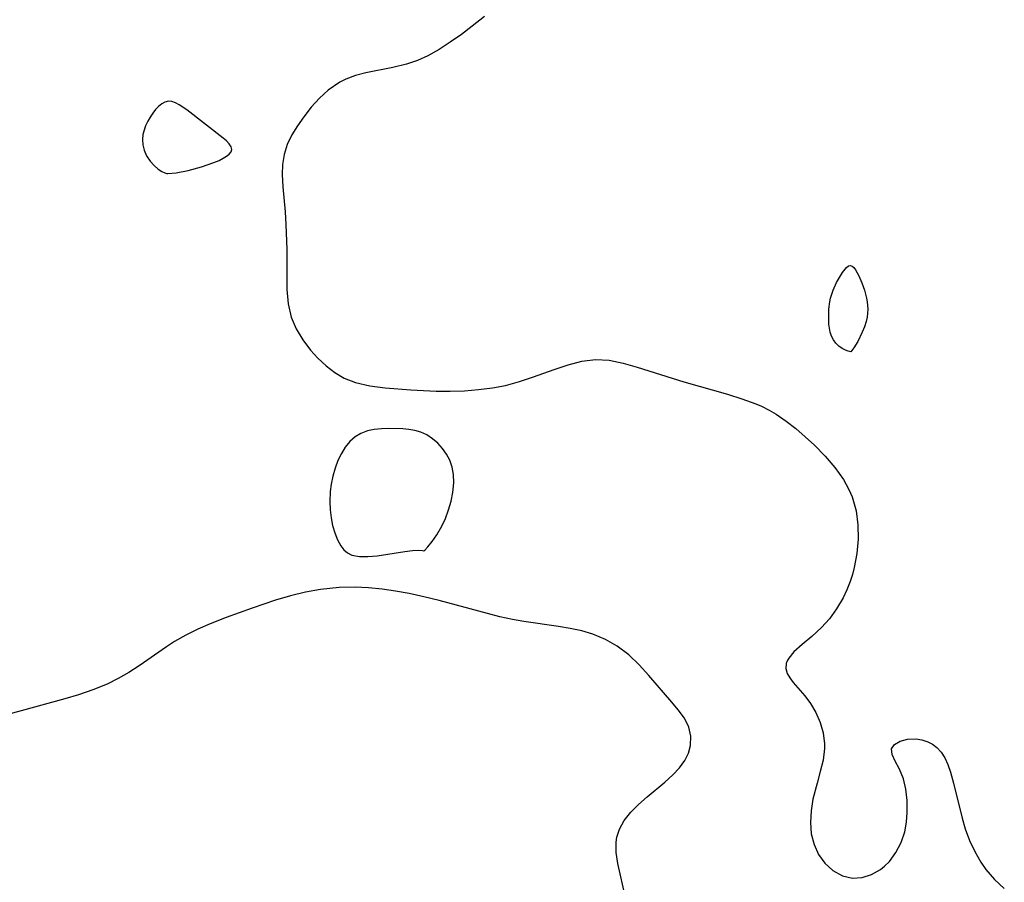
# Model space of a CAD drawing. Header units: metres. Extents: x 1073367 to 1082519, y 1569854 to 1574957.
# Tile 707 of 1056: x 1081791 to 1081906, y 1570288 to 1570389. Entities that reach past the tile are written whole.
import ezdxf

# ---------------------------------------------------------------- set-up
doc = ezdxf.new("R2010")
doc.units = ezdxf.units.M
doc.layers.add('CGG_CurvaNivelLidar_v1', color=253, linetype='Continuous', lineweight=30)

msp = doc.modelspace()

# ---------------------------------------------------------------- linework, layer by layer
at = {"layer": 'CGG_CurvaNivelLidar_v1'}
for p, q in [((1081845.6066, 1570389.2127, 80), (1081844.1688, 1570388.0483, 80)), ((1081844.1688, 1570388.0483, 80), (1081842.8898, 1570387.0812, 80)), ((1081842.8898, 1570387.0812, 80), (1081841.596, 1570386.1754, 80)), ((1081841.596, 1570386.1754, 80), (1081840.288, 1570385.3453, 80)), ((1081838.9654, 1570384.6101, 80), (1081837.75, 1570384.0525, 80)), ((1081840.288, 1570385.3453, 80), (1081838.9654, 1570384.6101, 80)), ((1081836.471, 1570383.6141, 80), (1081834.8779, 1570383.2307, 80)), ((1081837.75, 1570384.0525, 80), (1081836.471, 1570383.6141, 80)), ((1081830.4921, 1570382.2787, 80), (1081829.3433, 1570381.8464, 80)), ((1081831.6952, 1570382.6051, 80), (1081830.4921, 1570382.2787, 80)), ((1081834.8779, 1570383.2307, 80), (1081831.6952, 1570382.6051, 80)), ((1081828.6488, 1570381.4981, 80), (1081827.2862, 1570380.5598, 80)), ((1081829.3433, 1570381.8464, 80), (1081828.6488, 1570381.4981, 80)), ((1081827.2862, 1570380.5598, 80), (1081826.2617, 1570379.6169, 80)), ((1081807.7971, 1570378.9638, 80), (1081807.4312, 1570378.6614, 80)), ((1081808.178, 1570379.1786, 80), (1081807.7971, 1570378.9638, 80)), ((1081808.575, 1570379.2776, 80), (1081808.178, 1570379.1786, 80)), ((1081808.9838, 1570379.2401, 80), (1081808.575, 1570379.2776, 80)), ((1081809.4067, 1570379.093, 80), (1081808.9838, 1570379.2401, 80)), ((1081809.8406, 1570378.866, 80), (1081809.4067, 1570379.093, 80)), ((1081810.7337, 1570378.2594, 80), (1081809.8406, 1570378.866, 80)), ((1081826.2617, 1570379.6169, 80), (1081825.3192, 1570378.5716, 80)), ((1081806.7477, 1570377.8741, 80), (1081806.4366, 1570377.4165, 80)), ((1081807.0807, 1570378.2929, 80), (1081806.7477, 1570377.8741, 80)), ((1081807.4312, 1570378.6614, 80), (1081807.0807, 1570378.2929, 80)), ((1081815.0072, 1570374.966, 80), (1081810.7337, 1570378.2594, 80)), ((1081825.3192, 1570378.5716, 80), (1081824.4455, 1570377.4603, 80)), ((1081806.1543, 1570376.9276, 80), (1081805.9113, 1570376.4119, 80)), ((1081806.4366, 1570377.4165, 80), (1081806.1543, 1570376.9276, 80)), ((1081824.4455, 1570377.4603, 80), (1081823.7052, 1570376.4088, 80)), ((1081805.5891, 1570375.3693, 80), (1081805.531, 1570374.7927, 80)), ((1081805.7264, 1570375.8983, 80), (1081805.5891, 1570375.3693, 80)), ((1081805.9113, 1570376.4119, 80), (1081805.7264, 1570375.8983, 80)), ((1081823.047, 1570375.3251, 80), (1081822.507, 1570374.2034, 80)), ((1081823.7052, 1570376.4088, 80), (1081823.047, 1570375.3251, 80)), ((1081805.531, 1570374.7927, 80), (1081805.5771, 1570374.1722, 80)), ((1081805.5771, 1570374.1722, 80), (1081805.7361, 1570373.5394, 80)), ((1081815.3946, 1570374.6175, 80), (1081815.0072, 1570374.966, 80)), ((1081815.7129, 1570374.2782, 80), (1081815.3946, 1570374.6175, 80)), ((1081815.9331, 1570373.9509, 80), (1081815.7129, 1570374.2782, 80)), ((1081822.507, 1570374.2034, 80), (1081822.1269, 1570373.0352, 80)), ((1081805.7361, 1570373.5394, 80), (1081806.0349, 1570372.8772, 80)), ((1081815.391, 1570372.8328, 80), (1081815.713, 1570373.0886, 80)), ((1081815.713, 1570373.0886, 80), (1081815.9321, 1570373.3564, 80)), ((1081815.9321, 1570373.3564, 80), (1081816.0155, 1570373.6393, 80)), ((1081816.0155, 1570373.6393, 80), (1081815.9331, 1570373.9509, 80)), ((1081822.1269, 1570373.0352, 80), (1081821.9438, 1570371.8818, 80)), ((1081806.0349, 1570372.8772, 80), (1081806.435, 1570372.2677, 80)), ((1081806.435, 1570372.2677, 80), (1081806.8981, 1570371.7401, 80)), ((1081812.4466, 1570371.5841, 80), (1081813.9106, 1570372.0892, 80)), ((1081813.9106, 1570372.0892, 80), (1081814.5145, 1570372.3438, 80)), ((1081814.5145, 1570372.3438, 80), (1081814.9912, 1570372.5866, 80)), ((1081814.9912, 1570372.5866, 80), (1081815.391, 1570372.8328, 80)), ((1081821.9438, 1570371.8818, 80), (1081821.903, 1570370.6884, 80)), ((1081806.8981, 1570371.7401, 80), (1081807.3848, 1570371.32, 80)), ((1081807.3848, 1570371.32, 80), (1081807.7984, 1570371.051, 80)), ((1081807.7984, 1570371.051, 80), (1081808.1518, 1570370.8766, 80)), ((1081808.1518, 1570370.8766, 80), (1081808.4004, 1570370.7929, 80)), ((1081808.4004, 1570370.7929, 80), (1081808.5, 1570370.8016, 80)), ((1081808.5, 1570370.8016, 80), (1081809.4821, 1570370.8959, 80)), ((1081809.4821, 1570370.8959, 80), (1081810.8864, 1570371.1616, 80)), ((1081810.8864, 1570371.1616, 80), (1081812.4466, 1570371.5841, 80)), ((1081821.903, 1570370.6884, 80), (1081821.9813, 1570369.2319, 80)), ((1081821.9813, 1570369.2319, 80), (1081822.2449, 1570366.3027, 80)), ((1081822.2449, 1570366.3027, 80), (1081822.3441, 1570364.8463, 80)), ((1081822.3441, 1570364.8463, 80), (1081822.4355, 1570361.9063, 80)), ((1081822.4355, 1570361.9063, 80), (1081822.4549, 1570357.2243, 80)), ((1081886.8278, 1570358.0312, 80), (1081887.516, 1570359.2213, 80)), ((1081887.516, 1570359.2213, 80), (1081887.9862, 1570359.8088, 80)), ((1081887.9862, 1570359.8088, 80), (1081888.2171, 1570359.9865, 80)), ((1081888.2171, 1570359.9865, 80), (1081888.442, 1570360.0475, 80)), ((1081888.442, 1570360.0475, 80), (1081888.6491, 1570359.9722, 80)), ((1081888.6491, 1570359.9722, 80), (1081888.8496, 1570359.7884, 80)), ((1081888.8496, 1570359.7884, 80), (1081889.0445, 1570359.524, 80)), ((1081889.0445, 1570359.524, 80), (1081889.4197, 1570358.8339, 80)), ((1081886.4213, 1570357.142, 80), (1081886.8278, 1570358.0312, 80)), ((1081889.4197, 1570358.8339, 80), (1081889.7731, 1570358.0174, 80)), ((1081889.7731, 1570358.0174, 80), (1081890.0915, 1570357.1372, 80)), ((1081822.4549, 1570357.2243, 80), (1081822.6032, 1570355.5577, 80)), ((1081886.1153, 1570356.2083, 80), (1081886.4213, 1570357.142, 80)), ((1081890.0915, 1570357.1372, 80), (1081890.3436, 1570356.2241, 80)), ((1081885.9419, 1570354.9042, 80), (1081886.0309, 1570355.7791, 80)), ((1081886.0309, 1570355.7791, 80), (1081886.1153, 1570356.2083, 80)), ((1081890.3436, 1570356.2241, 80), (1081890.427, 1570355.7592, 80)), ((1081890.427, 1570355.7592, 80), (1081890.4793, 1570354.9022, 80)), ((1081822.6032, 1570355.5577, 80), (1081822.9627, 1570353.9736, 80)), ((1081885.9193, 1570354.0221, 80), (1081885.9419, 1570354.9042, 80)), ((1081890.4793, 1570354.9022, 80), (1081890.462, 1570354.4693, 80)), ((1081822.9627, 1570353.9736, 80), (1081823.5376, 1570352.6097, 80)), ((1081885.9341, 1570353.1495, 80), (1081885.9193, 1570354.0221, 80)), ((1081890.2841, 1570353.478, 80), (1081890.0881, 1570352.8436, 80)), ((1081890.3987, 1570353.994, 80), (1081890.2841, 1570353.478, 80)), ((1081890.462, 1570354.4693, 80), (1081890.3987, 1570353.994, 80)), ((1081823.5376, 1570352.6097, 80), (1081824.3085, 1570351.3313, 80)), ((1081885.9823, 1570352.6941, 80), (1081885.9341, 1570353.1495, 80)), ((1081886.083, 1570352.2233, 80), (1081885.9823, 1570352.6941, 80)), ((1081886.2407, 1570351.7594, 80), (1081886.083, 1570352.2233, 80)), ((1081889.8405, 1570352.21, 80), (1081889.3055, 1570351.1383, 80)), ((1081890.0881, 1570352.8436, 80), (1081889.8405, 1570352.21, 80)), ((1081824.3085, 1570351.3313, 80), (1081825.223, 1570350.1308, 80)), ((1081886.4596, 1570351.3246, 80), (1081886.2407, 1570351.7594, 80)), ((1081886.742, 1570350.9392, 80), (1081886.4596, 1570351.3246, 80)), ((1081889.3055, 1570351.1383, 80), (1081888.8375, 1570350.3819, 80)), ((1081825.223, 1570350.1308, 80), (1081826.0945, 1570349.1644, 80)), ((1081887.1032, 1570350.5999, 80), (1081886.742, 1570350.9392, 80)), ((1081887.4915, 1570350.332, 80), (1081887.1032, 1570350.5999, 80)), ((1081887.8656, 1570350.1314, 80), (1081887.4915, 1570350.332, 80)), ((1081888.1849, 1570349.9951, 80), (1081887.8656, 1570350.1314, 80)), ((1081888.5, 1570349.9069, 80), (1081888.1849, 1570349.9951, 80)), ((1081888.8375, 1570350.3819, 80), (1081888.5, 1570349.9069, 80)), ((1081826.0945, 1570349.1644, 80), (1081827.0402, 1570348.277, 80)), ((1081855.3838, 1570348.4181, 80), (1081856.9923, 1570348.8419, 80)), ((1081856.9923, 1570348.8419, 80), (1081858.5954, 1570349.04, 80)), ((1081858.5954, 1570349.04, 80), (1081860.2081, 1570348.9413, 80)), ((1081860.2081, 1570348.9413, 80), (1081861.8368, 1570348.6117, 80)), ((1081827.0402, 1570348.277, 80), (1081828.0642, 1570347.4955, 80)), ((1081851.3387, 1570346.9837, 80), (1081853.7579, 1570347.8631, 80)), ((1081853.7579, 1570347.8631, 80), (1081855.3838, 1570348.4181, 80)), ((1081861.8368, 1570348.6117, 80), (1081863.4921, 1570348.1411, 80)), ((1081863.4921, 1570348.1411, 80), (1081868.9294, 1570346.3978, 80)), ((1081828.0642, 1570347.4955, 80), (1081829.175, 1570346.8523, 80)), ((1081829.175, 1570346.8523, 80), (1081830.5026, 1570346.3338, 80)), ((1081848.0554, 1570345.9961, 80), (1081849.7149, 1570346.443, 80)), ((1081849.7149, 1570346.443, 80), (1081851.3387, 1570346.9837, 80)), ((1081830.5026, 1570346.3338, 80), (1081832.1842, 1570345.9347, 80)), ((1081832.1842, 1570345.9347, 80), (1081833.9521, 1570345.6933, 80)), ((1081833.9521, 1570345.6933, 80), (1081836.9741, 1570345.4662, 80)), ((1081836.9741, 1570345.4662, 80), (1081839.9392, 1570345.3164, 80)), ((1081839.9392, 1570345.3164, 80), (1081841.5922, 1570345.3055, 80)), ((1081841.5922, 1570345.3055, 80), (1081843.2479, 1570345.3663, 80)), ((1081843.2479, 1570345.3663, 80), (1081844.8952, 1570345.499, 80)), ((1081844.8952, 1570345.499, 80), (1081846.5233, 1570345.7085, 80)), ((1081846.5233, 1570345.7085, 80), (1081848.0554, 1570345.9961, 80)), ((1081868.9294, 1570346.3978, 80), (1081874.0515, 1570344.9596, 80)), ((1081874.0515, 1570344.9596, 80), (1081875.7462, 1570344.4316, 80)), ((1081875.7462, 1570344.4316, 80), (1081877.3806, 1570343.831, 80)), ((1081877.3806, 1570343.831, 80), (1081878.035, 1570343.5507, 80)), ((1081878.035, 1570343.5507, 80), (1081878.9333, 1570343.1083, 80)), ((1081878.9333, 1570343.1083, 80), (1081879.7612, 1570342.6201, 80)), ((1081879.7612, 1570342.6201, 80), (1081880.9323, 1570341.8148, 80)), ((1081832.6906, 1570340.8191, 80), (1081831.8815, 1570340.654, 80)), ((1081833.5367, 1570340.9011, 80), (1081832.6906, 1570340.8191, 80)), ((1081834.4042, 1570340.9263, 80), (1081833.5367, 1570340.9011, 80)), ((1081836.0183, 1570340.8856, 80), (1081834.4042, 1570340.9263, 80)), ((1081836.7456, 1570340.8238, 80), (1081836.0183, 1570340.8856, 80)), ((1081837.4521, 1570340.7098, 80), (1081836.7456, 1570340.8238, 80)), ((1081838.1283, 1570340.5192, 80), (1081837.4521, 1570340.7098, 80)), ((1081880.9323, 1570341.8148, 80), (1081882.0669, 1570340.9254, 80)), ((1081882.0669, 1570340.9254, 80), (1081883.1683, 1570339.9729, 80)), ((1081830.4479, 1570339.9485, 80), (1081829.8392, 1570339.4007, 80)), ((1081831.1281, 1570340.3729, 80), (1081830.4479, 1570339.9485, 80)), ((1081831.8815, 1570340.654, 80), (1081831.1281, 1570340.3729, 80)), ((1081838.8465, 1570340.1866, 80), (1081838.1283, 1570340.5192, 80)), ((1081839.5123, 1570339.7458, 80), (1081838.8465, 1570340.1866, 80)), ((1081840.1232, 1570339.2175, 80), (1081839.5123, 1570339.7458, 80)), ((1081883.1683, 1570339.9729, 80), (1081884.2368, 1570338.9744, 80)), ((1081829.3012, 1570338.7544, 80), (1081828.8386, 1570338.0271, 80)), ((1081829.8392, 1570339.4007, 80), (1081829.3012, 1570338.7544, 80)), ((1081840.6721, 1570338.6165, 80), (1081840.1232, 1570339.2175, 80)), ((1081841.1466, 1570337.9518, 80), (1081840.6721, 1570338.6165, 80)), ((1081884.2368, 1570338.9744, 80), (1081885.4825, 1570337.7127, 80)), ((1081828.8386, 1570338.0271, 80), (1081828.4389, 1570337.1902, 80)), ((1081841.5273, 1570337.2274, 80), (1081841.1466, 1570337.9518, 80)), ((1081841.8008, 1570336.4304, 80), (1081841.5273, 1570337.2274, 80)), ((1081885.4825, 1570337.7127, 80), (1081886.6334, 1570336.3899, 80)), ((1081828.1154, 1570336.2987, 80), (1081827.8563, 1570335.3704, 80)), ((1081828.4389, 1570337.1902, 80), (1081828.1154, 1570336.2987, 80)), ((1081841.9636, 1570335.5676, 80), (1081841.8008, 1570336.4304, 80)), ((1081886.6334, 1570336.3899, 80), (1081887.6373, 1570334.9863, 80)), ((1081827.8563, 1570335.3704, 80), (1081827.6563, 1570334.4195, 80)), ((1081841.9886, 1570334.5631, 80), (1081841.9636, 1570335.5676, 80)), ((1081887.6373, 1570334.9863, 80), (1081888.2847, 1570333.8129, 80)), ((1081827.6563, 1570334.4195, 80), (1081827.5324, 1570333.5682, 80)), ((1081841.8786, 1570333.4537, 80), (1081841.9886, 1570334.5631, 80)), ((1081888.2847, 1570333.8129, 80), (1081888.6576, 1570332.9377, 80)), ((1081827.5324, 1570333.5682, 80), (1081827.4712, 1570332.3753, 80)), ((1081841.6776, 1570332.4334, 80), (1081841.8786, 1570333.4537, 80)), ((1081888.6576, 1570332.9377, 80), (1081889.1223, 1570331.2991, 80)), ((1081827.4712, 1570332.3753, 80), (1081827.5168, 1570331.4277, 80)), ((1081841.3888, 1570331.4091, 80), (1081841.6776, 1570332.4334, 80)), ((1081827.5168, 1570331.4277, 80), (1081827.6348, 1570330.4941, 80)), ((1081827.6348, 1570330.4941, 80), (1081827.817, 1570329.5863, 80)), ((1081840.5925, 1570329.4858, 80), (1081841.0229, 1570330.4155, 80)), ((1081841.0229, 1570330.4155, 80), (1081841.3888, 1570331.4091, 80)), ((1081889.1223, 1570331.2991, 80), (1081889.3316, 1570329.6531, 80)), ((1081827.817, 1570329.5863, 80), (1081828.0618, 1570328.7194, 80)), ((1081840.0261, 1570328.5035, 80), (1081840.5925, 1570329.4858, 80)), ((1081889.3316, 1570329.6531, 80), (1081889.3425, 1570327.9788, 80)), ((1081828.0618, 1570328.7194, 80), (1081828.374, 1570327.9137, 80)), ((1081839.4629, 1570327.6883, 80), (1081840.0261, 1570328.5035, 80)), ((1081828.374, 1570327.9137, 80), (1081828.766, 1570327.1967, 80)), ((1081828.766, 1570327.1967, 80), (1081829.1165, 1570326.7439, 80)), ((1081838.6287, 1570326.6976, 80), (1081838.9736, 1570327.0742, 80)), ((1081838.9736, 1570327.0742, 80), (1081839.4629, 1570327.6883, 80)), ((1081889.3425, 1570327.9788, 80), (1081889.1879, 1570326.303, 80)), ((1081829.1165, 1570326.7439, 80), (1081829.537, 1570326.3731, 80)), ((1081829.537, 1570326.3731, 80), (1081830.0819, 1570326.1064, 80)), ((1081830.0819, 1570326.1064, 80), (1081830.9439, 1570325.9408, 80)), ((1081830.9439, 1570325.9408, 80), (1081831.9433, 1570325.9374, 80)), ((1081831.9433, 1570325.9374, 80), (1081833.0266, 1570326.044, 80)), ((1081833.0266, 1570326.044, 80), (1081836.2579, 1570326.539, 80)), ((1081836.2579, 1570326.539, 80), (1081837.168, 1570326.6368, 80)), ((1081837.168, 1570326.6368, 80), (1081837.8878, 1570326.6795, 80)), ((1081837.8878, 1570326.6795, 80), (1081838.3543, 1570326.6704, 80)), ((1081838.3543, 1570326.6704, 80), (1081838.5, 1570326.6012, 80)), ((1081838.5, 1570326.6012, 80), (1081838.6287, 1570326.6976, 80)), ((1081889.1879, 1570326.303, 80), (1081888.8869, 1570324.6525, 80)), ((1081888.8869, 1570324.6525, 80), (1081888.6854, 1570323.8577, 80)), ((1081888.6854, 1570323.8577, 80), (1081888.4238, 1570323.031, 80)), ((1081828.5743, 1570322.3331, 80), (1081826.3962, 1570322.0938, 80)), ((1081830.441, 1570322.3646, 80), (1081828.5743, 1570322.3331, 80)), ((1081832.0241, 1570322.2837, 80), (1081830.441, 1570322.3646, 80)), ((1081833.6099, 1570322.1229, 80), (1081832.0241, 1570322.2837, 80)), ((1081888.4238, 1570323.031, 80), (1081888.0373, 1570322.0462, 80)), ((1081822.8643, 1570321.3358, 80), (1081821.1229, 1570320.8289, 80)), ((1081824.6232, 1570321.7627, 80), (1081822.8643, 1570321.3358, 80)), ((1081826.3962, 1570322.0938, 80), (1081824.6232, 1570321.7627, 80)), ((1081835.1955, 1570321.8943, 80), (1081833.6099, 1570322.1229, 80)), ((1081836.7779, 1570321.6059, 80), (1081835.1955, 1570321.8943, 80)), ((1081838.4973, 1570321.2303, 80), (1081836.7779, 1570321.6059, 80)), ((1081840.2947, 1570320.7841, 80), (1081838.4973, 1570321.2303, 80)), ((1081887.5837, 1570321.0972, 80), (1081886.8404, 1570319.8317, 80)), ((1081888.0373, 1570322.0462, 80), (1081887.5837, 1570321.0972, 80)), ((1081821.1229, 1570320.8289, 80), (1081818.3835, 1570319.9027, 80)), ((1081845.9343, 1570319.2666, 80), (1081840.2947, 1570320.7841, 80)), ((1081815.328, 1570318.8001, 80), (1081813.4643, 1570318.0624, 80)), ((1081818.3835, 1570319.9027, 80), (1081815.328, 1570318.8001, 80)), ((1081847.4123, 1570318.8912, 80), (1081845.9343, 1570319.2666, 80)), ((1081848.8929, 1570318.5648, 80), (1081847.4123, 1570318.8912, 80)), ((1081886.8404, 1570319.8317, 80), (1081885.9978, 1570318.6677, 80)), ((1081813.4643, 1570318.0624, 80), (1081812.0251, 1570317.4298, 80)), ((1081850.1898, 1570318.3339, 80), (1081848.8929, 1570318.5648, 80)), ((1081854.2844, 1570317.7581, 80), (1081850.1898, 1570318.3339, 80)), ((1081855.6477, 1570317.5302, 80), (1081854.2844, 1570317.7581, 80)), ((1081885.0763, 1570317.6259, 80), (1081883.9257, 1570316.5684, 80)), ((1081885.9978, 1570318.6677, 80), (1081885.0763, 1570317.6259, 80)), ((1081810.6291, 1570316.7421, 80), (1081809.2894, 1570315.9849, 80)), ((1081812.0251, 1570317.4298, 80), (1081810.6291, 1570316.7421, 80)), ((1081856.9804, 1570317.2398, 80), (1081855.6477, 1570317.5302, 80)), ((1081858.2703, 1570316.8595, 80), (1081856.9804, 1570317.2398, 80)), ((1081859.7643, 1570316.2407, 80), (1081858.2703, 1570316.8595, 80)), ((1081883.9257, 1570316.5684, 80), (1081882.8054, 1570315.6405, 80)), ((1081808.3437, 1570315.3757, 80), (1081805.1562, 1570313.1298, 80)), ((1081809.2894, 1570315.9849, 80), (1081808.3437, 1570315.3757, 80)), ((1081861.1525, 1570315.4454, 80), (1081859.7643, 1570316.2407, 80)), ((1081862.4869, 1570314.4192, 80), (1081861.1525, 1570315.4454, 80)), ((1081882.8054, 1570315.6405, 80), (1081881.836, 1570314.7733, 80)), ((1081863.7065, 1570313.2561, 80), (1081862.4869, 1570314.4192, 80)), ((1081881.836, 1570314.7733, 80), (1081881.2224, 1570314.0337, 80)), ((1081805.1562, 1570313.1298, 80), (1081803.9484, 1570312.3645, 80)), ((1081864.845, 1570312.0121, 80), (1081863.7065, 1570313.2561, 80)), ((1081880.9303, 1570313.4036, 80), (1081880.8812, 1570312.8223, 80)), ((1081881.0591, 1570313.7457, 80), (1081880.9303, 1570313.4036, 80)), ((1081881.2224, 1570314.0337, 80), (1081881.0591, 1570313.7457, 80)), ((1081803.9484, 1570312.3645, 80), (1081802.6959, 1570311.6525, 80)), ((1081867.5544, 1570308.8944, 80), (1081864.845, 1570312.0121, 80)), ((1081880.8812, 1570312.8223, 80), (1081881.0501, 1570312.2466, 80)), ((1081881.0501, 1570312.2466, 80), (1081881.3457, 1570311.7323, 80)), ((1081801.3953, 1570311.0107, 80), (1081799.7466, 1570310.3389, 80)), ((1081802.6959, 1570311.6525, 80), (1081801.3953, 1570311.0107, 80)), ((1081881.3457, 1570311.7323, 80), (1081881.744, 1570311.2037, 80)), ((1081881.744, 1570311.2037, 80), (1081883.1057, 1570309.6429, 80)), ((1081798.0406, 1570309.757, 80), (1081796.4596, 1570309.2772, 80)), ((1081799.7466, 1570310.3389, 80), (1081798.0406, 1570309.757, 80)), ((1081883.1057, 1570309.6429, 80), (1081883.7912, 1570308.7412, 80)), ((1081796.4596, 1570309.2772, 80), (1081791.3323, 1570307.8645, 80)), ((1081868.2868, 1570308.0012, 80), (1081867.5544, 1570308.8944, 80)), ((1081883.7912, 1570308.7412, 80), (1081884.4084, 1570307.6805, 80)), ((1081791.3323, 1570307.8645, 80), (1081788.0307, 1570307.0156, 80)), ((1081869.0038, 1570306.999, 80), (1081868.2868, 1570308.0012, 80)), ((1081884.4084, 1570307.6805, 80), (1081884.8993, 1570306.5179, 80)), ((1081869.5197, 1570305.975, 80), (1081869.0038, 1570306.999, 80)), ((1081884.8993, 1570306.5179, 80), (1081885.2407, 1570305.2862, 80)), ((1081869.7602, 1570304.9093, 80), (1081869.5197, 1570305.975, 80)), ((1081885.2407, 1570305.2862, 80), (1081885.4024, 1570304.0145, 80)), ((1081869.4705, 1570302.9231, 80), (1081869.7191, 1570303.8164, 80)), ((1081869.7191, 1570303.8164, 80), (1081869.7602, 1570304.9093, 80)), ((1081885.4024, 1570304.0145, 80), (1081885.4069, 1570303.4508, 80)), ((1081893.2653, 1570303.4118, 80), (1081893.6003, 1570303.9337, 80)), ((1081893.6003, 1570303.9337, 80), (1081894.261, 1570304.3227, 80)), ((1081894.261, 1570304.3227, 80), (1081895.1393, 1570304.5508, 80)), ((1081895.1393, 1570304.5508, 80), (1081896.1404, 1570304.5759, 80)), ((1081896.1404, 1570304.5759, 80), (1081896.8261, 1570304.4581, 80)), ((1081896.8261, 1570304.4581, 80), (1081897.5024, 1570304.2314, 80)), ((1081897.5024, 1570304.2314, 80), (1081898.0558, 1570303.9493, 80)), ((1081898.0558, 1570303.9493, 80), (1081898.5669, 1570303.5771, 80)), ((1081869.0437, 1570302.0585, 80), (1081869.4705, 1570302.9231, 80)), ((1081885.4069, 1570303.4508, 80), (1081885.2491, 1570302.1109, 80)), ((1081893.3368, 1570302.7513, 80), (1081893.2653, 1570303.4118, 80)), ((1081893.7026, 1570301.963, 80), (1081893.3368, 1570302.7513, 80)), ((1081898.5669, 1570303.5771, 80), (1081899.0874, 1570303.023, 80)), ((1081899.0874, 1570303.023, 80), (1081899.5217, 1570302.3521, 80)), ((1081868.4206, 1570301.1909, 80), (1081869.0437, 1570302.0585, 80)), ((1081885.2491, 1570302.1109, 80), (1081884.9279, 1570300.7581, 80)), ((1081894.1951, 1570301.0307, 80), (1081893.7026, 1570301.963, 80)), ((1081899.5217, 1570302.3521, 80), (1081899.8754, 1570301.5684, 80)), ((1081899.8754, 1570301.5684, 80), (1081900.1708, 1570300.6996, 80)), ((1081866.7042, 1570299.5037, 80), (1081867.6599, 1570300.3697, 80)), ((1081867.6599, 1570300.3697, 80), (1081868.4206, 1570301.1909, 80)), ((1081884.9279, 1570300.7581, 80), (1081884.538, 1570299.3858, 80)), ((1081894.6551, 1570299.9265, 80), (1081894.1951, 1570301.0307, 80)), ((1081900.1708, 1570300.6996, 80), (1081900.5376, 1570299.3945, 80)), ((1081864.6539, 1570297.8134, 80), (1081866.7042, 1570299.5037, 80)), ((1081884.538, 1570299.3858, 80), (1081884.0686, 1570297.5142, 80)), ((1081894.9424, 1570298.7144, 80), (1081894.6551, 1570299.9265, 80)), ((1081900.5376, 1570299.3945, 80), (1081901.5419, 1570295.3005, 80)), ((1081895.0844, 1570297.3801, 80), (1081894.9424, 1570298.7144, 80)), ((1081862.7243, 1570295.9847, 80), (1081863.6438, 1570296.9191, 80)), ((1081863.6438, 1570296.9191, 80), (1081864.6539, 1570297.8134, 80)), ((1081884.0686, 1570297.5142, 80), (1081883.85, 1570296.1499, 80)), ((1081895.0979, 1570295.9821, 80), (1081895.0844, 1570297.3801, 80)), ((1081861.9701, 1570295.0338, 80), (1081862.7243, 1570295.9847, 80)), ((1081883.85, 1570296.1499, 80), (1081883.7682, 1570294.7943, 80)), ((1081895.0147, 1570294.8406, 80), (1081895.0979, 1570295.9821, 80)), ((1081861.4041, 1570294.0191, 80), (1081861.9701, 1570295.0338, 80)), ((1081883.7682, 1570294.7943, 80), (1081883.8657, 1570293.4773, 80)), ((1081894.8159, 1570293.7176, 80), (1081895.0147, 1570294.8406, 80)), ((1081901.5419, 1570295.3005, 80), (1081901.9073, 1570294.0533, 80)), ((1081861.1118, 1570293.0883, 80), (1081861.4041, 1570294.0191, 80)), ((1081883.8657, 1570293.4773, 80), (1081884.1885, 1570292.2033, 80)), ((1081894.3933, 1570292.4473, 80), (1081894.8159, 1570293.7176, 80)), ((1081901.9073, 1570294.0533, 80), (1081902.4107, 1570292.7031, 80)), ((1081861.0266, 1570292.5032, 80), (1081861.1118, 1570293.0883, 80)), ((1081861.0341, 1570291.267, 80), (1081861.0266, 1570292.5032, 80)), ((1081893.787, 1570291.2733, 80), (1081894.3933, 1570292.4473, 80)), ((1081902.4107, 1570292.7031, 80), (1081903.0215, 1570291.3981, 80)), ((1081861.2203, 1570289.9753, 80), (1081861.0341, 1570291.267, 80)), ((1081884.1885, 1570292.2033, 80), (1081884.7204, 1570291.0394, 80)), ((1081893.0237, 1570290.2371, 80), (1081893.787, 1570291.2733, 80)), ((1081903.0215, 1570291.3981, 80), (1081903.7366, 1570290.157, 80)), ((1081862.1252, 1570286.0161, 80), (1081861.2203, 1570289.9753, 80)), ((1081884.7204, 1570291.0394, 80), (1081885.4399, 1570290.0287, 80)), ((1081885.4399, 1570290.0287, 80), (1081886.4072, 1570289.1597, 80)), ((1081892.4554, 1570289.6657, 80), (1081893.0237, 1570290.2371, 80)), ((1081903.7366, 1570290.157, 80), (1081904.3256, 1570289.3057, 80)), ((1081886.4072, 1570289.1597, 80), (1081887.5156, 1570288.5624, 80)), ((1081890.9362, 1570288.7024, 80), (1081891.9746, 1570289.2879, 80)), ((1081891.9746, 1570289.2879, 80), (1081892.4554, 1570289.6657, 80)), ((1081904.3256, 1570289.3057, 80), (1081905.3382, 1570288.1203, 80)), ((1081887.5156, 1570288.5624, 80), (1081888.7087, 1570288.2865, 80)), ((1081888.7087, 1570288.2865, 80), (1081889.8317, 1570288.3561, 80)), ((1081889.8317, 1570288.3561, 80), (1081890.9362, 1570288.7024, 80)), ((1081905.3382, 1570288.1203, 80), (1081906.4727, 1570287.0715, 80))]:
    msp.add_line(p, q, dxfattribs=at)

doc.saveas('drawing.dxf')
